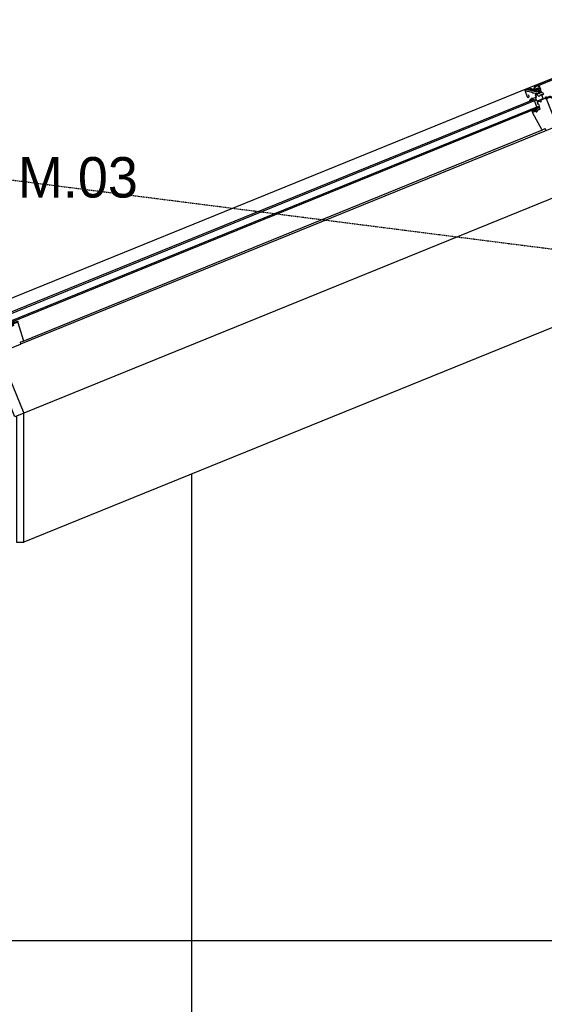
# Model space of a CAD drawing. Header units: millimetres. Extents: x -297000 to 504135, y -166520 to 252050.
# Tile 347 of 416: x 81789 to 83088, y -9397 to -6960. Entities that reach past the tile are written whole.
import ezdxf

# ---------------------------------------------------------------- set-up
doc = ezdxf.new("R2010")
doc.units = ezdxf.units.MM
doc.header["$MEASUREMENT"] = 0
doc.linetypes.add('HIDDEN2', pattern=[4.762499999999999, 3.175, -1.5875])
for name, color, linetype in [('010_T0100_T', 4, 'Continuous'), ('210_WALEX_G', 2, 'Continuous'), ('220_WALIN_E', 1, 'Continuous'), ('310_WINDO_E', 1, 'Continuous'), ('310_WINDO_G', 1, 'Continuous')]:
    doc.layers.add(name, color=color, linetype=linetype)
doc.styles.add('VMX 2 MEDIUM 100', font='unvr55w.TTF', dxfattribs={"height": 200})

# ---------------------------------------------------------------- blocks, each defined once
blk = doc.blocks.new('VELUX')
at = {"layer": '310_WINDO_E', "color": 8, "linetype": 'HIDDEN2'}
blk.add_lwpolyline([(-184.5886118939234, -309.8431769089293), (-1556.357164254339, 462.4099769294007)], dxfattribs=at)
at = {"layer": '310_WINDO_E', "color": 8}
for points in [[(-161.6204545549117, 118.7208211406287), (-1665.873654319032, 118.7208211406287), (-1665.873654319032, 77.01371055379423)], [(-152.5837629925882, 5.019762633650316), (-1558.883764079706, 5.001187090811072)], [(-1550.133784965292, 10.0001629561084), (-161.3325716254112, 10.02078669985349)], [(-121.190602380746, -38.45033588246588), (-121.9175979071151, -12.64448707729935)], [(-99.1848527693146, -38.45439188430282), (-98.40717948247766, -10.94626253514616)], [(-50.58843390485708, -155.8921760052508), (-1615.588433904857, -155.8921760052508)]]:
    blk.add_lwpolyline(points, dxfattribs=at)
at = {"layer": '310_WINDO_E', "color": 8, "linetype": 'HIDDEN2'}
for centre, start, end in [((-887.9730166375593, 76.28388679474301), 149.9849371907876, 179.7231979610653), ((-852.9730166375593, 76.28388679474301), 329.9848841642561, 354.6872389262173)]:
    blk.add_arc(centre, 771.9007230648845, start, end, dxfattribs=at)
at = {"layer": '310_WINDO_G', "color": 2}
blk.add_line((-50.58855096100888, -35.89217599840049), (-50.5892532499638, -41.89217595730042), dxfattribs=at)
at = {"layer": '310_WINDO_G', "color": 3}
for points in [[(-23.12093343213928, 90.99732448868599), (-18.96818735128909, 95.14909854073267, -0.6681786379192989), (-17.77327054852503, 94.65398392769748), (-17.77473482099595, 82.14398401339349, -0.414213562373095), (-18.274793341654, 81.64404254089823), (-40.67479318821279, 81.64666441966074, -0.414213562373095), (-41.17473466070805, 82.14672294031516), (-41.1706192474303, 117.3067226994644, 0.4142135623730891), (-42.57045537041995, 118.7068865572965), (-51.71342464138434, 118.7079567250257, 0.3541185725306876), (-52.83840099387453, 117.797186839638), (-54.13506354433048, 111.700378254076, -0.414213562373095), (-54.96536815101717, 111.1613102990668), (-90.47045504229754, 118.7124931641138), (-161.6204545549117, 118.7208211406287, 0.4142135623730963), (-165.2708817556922, 115.071248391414), (-165.2726257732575, 100.1712484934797, 0.9999999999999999), (-160.5726258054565, 100.170698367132), (-160.5721985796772, 103.8206983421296)], [(-23.17448144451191, 84.30902156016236), (-23.17295981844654, 97.3090214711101, -0.9999999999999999), (-17.77295985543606, 97.3083894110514), (-17.78028707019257, 44.70838983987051, 0.414213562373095), (11.91623639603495, 15.0049137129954), (146.9162363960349, 15.0049137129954, 0.6681786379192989), (147.6235429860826, 16.71193771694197), (138.3981417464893, 22.13245171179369)], [(-1572.027334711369, 89.0317244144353), (-1578.642029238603, 89.80203719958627, 0.2338904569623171), (-1580.369612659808, 89.39856226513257, -0.5246925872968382), (-1582.90203691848, 90.11979978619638, 0.2464163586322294), (-1584.248284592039, 91.40103838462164), (-1590.624879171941, 93.2171003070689, 0.444655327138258), (-1593.142272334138, 91.64111606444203), (-1593.232182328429, 91.13155992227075, -0.3639702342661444), (-1594.217086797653, 90.30532337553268), (-1607.372097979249, 90.30686314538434, 0.3888787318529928), (-1611.357304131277, 86.65595255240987), (-1611.859791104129, 80.92023261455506, -0.3888787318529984), (-1612.856092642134, 80.0075049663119), (-1662.873303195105, 80.01335938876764, 0.4142135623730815), (-1665.873654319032, 77.01371055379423, 0.4142135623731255), (-1662.87400548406, 74.0133594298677), (-1660.874005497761, 74.0131253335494, -0.41421356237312), (-1659.87412255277, 73.01300829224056), (-1659.878710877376, 33.81269437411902, 1.106206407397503), (-1656.909033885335, 34.1126013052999), (-1657.827276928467, 37.31245428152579), (-1657.827042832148, 39.31245426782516)], [(-133.7732368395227, 91.91795567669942), (-131.6732368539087, 91.91770987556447, -0.4142135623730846), (-130.8733304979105, 91.11761624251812), (-130.8743605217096, 82.31761630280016, -0.414213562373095), (-132.0745009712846, 81.11775676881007), (-146.0745008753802, 81.11939544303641, -0.4142135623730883), (-147.2743604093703, 82.31953589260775), (-147.2735705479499, 89.06771052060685, 0.4477953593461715), (-149.8332897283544, 91.35326875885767), (-154.5041649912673, 90.82243176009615, -0.2635324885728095), (-155.2297859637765, 91.13109024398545, 0.5296731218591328), (-160.0201700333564, 90.85931185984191, -0.2489284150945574), (-160.6623930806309, 90.47177289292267), (-163.1880369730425, 90.33272055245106, 1.105060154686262), (-163.0147904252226, 88.28145128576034), (-160.1244181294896, 88.28111297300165)], [(-1651.188249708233, 55.27961874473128), (-1648.050242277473, 57.23995273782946, -0.5890450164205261), (-1646.520422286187, 56.39172557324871), (-1646.52113627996, 50.29172561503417, -0.4142135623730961), (-1676.824682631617, 19.99527238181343), (-1791.461411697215, 20.00869040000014, 0.0655434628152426), (-1791.720234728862, 19.9746465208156), (-1801.82500266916, 17.26834973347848)], [(-1651.429648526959, 37.5571118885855), (-1651.430121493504, 33.51632608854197, -0.9999999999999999), (-1653.380121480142, 33.51655433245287), (-1653.377617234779, 54.91155418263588, -0.4142135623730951), (-1649.727190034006, 58.56112693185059), (-1630.021215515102, 58.55882038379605, -0.41421356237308), (-1628.371408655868, 56.90862726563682), (-1628.37179997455, 53.56539928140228, -0.9999999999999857), (-1630.371799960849, 53.56563337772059), (-1630.371448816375, 56.56563335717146)]]:
    blk.add_lwpolyline(points, format="xyb", dxfattribs=at)
at = {"layer": '310_WINDO_G', "color": 1}
for points in [[(-139.7978607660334, 104.7955321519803), (-138.5080906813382, 106.0850003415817, 0.1989123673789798), (-138.3909002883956, 106.3678293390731, 0.4142135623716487), (-138.7908534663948, 106.7678761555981), (-139.7408534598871, 106.7679873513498, -0.4142135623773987), (-140.2407949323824, 107.2680458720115, -0.3639702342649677), (-139.8275613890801, 107.7604013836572), (-133.103774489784, 108.9451749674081, 0.3639702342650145), (-132.6905409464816, 109.4375304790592, 0.414213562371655), (-133.1904824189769, 109.9375889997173), (-140.1437862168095, 109.9384028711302, -0.5773502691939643), (-140.7498810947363, 110.9884738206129), (-138.1341668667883, 115.5177993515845, -0.267949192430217), (-137.7011249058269, 115.767748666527), (-130.289800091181, 115.7668811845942, -0.4142135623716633), (-129.789858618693, 115.2668226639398), (-129.7904906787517, 109.8668227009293, -0.4142135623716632), (-130.2905491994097, 109.3668812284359), (-130.6905491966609, 109.3669280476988, 0.4142135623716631), (-131.1906077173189, 108.8669865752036), (-131.1906462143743, 108.5380873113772, 0.3639702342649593), (-130.7775279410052, 108.0456350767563), (-129.153913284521, 107.7591520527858, -0.3639702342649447), (-128.7407950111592, 107.2666998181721, -0.4142135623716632), (-129.24085353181, 106.7667583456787), (-130.1908535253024, 106.7668695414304, 0.4142135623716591), (-130.5909003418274, 106.3669163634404, 0.1989123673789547), (-130.4737761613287, 106.0840599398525), (-128.0533488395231, 103.6630659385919, 0.1989123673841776), (-127.8205174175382, 103.5665920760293, 0.4142135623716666), (-127.4911895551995, 103.8958428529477), (-127.4896479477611, 117.0665534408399, 0.4142135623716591), (-128.4895308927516, 118.0666704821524), (-138.7400861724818, 118.0678702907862, 0.2679491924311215), (-139.6061700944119, 117.5679716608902), (-143.2840456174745, 111.1994259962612, -0.4663076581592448), (-144.0384676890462, 111.0664920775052), (-152.0248137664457, 117.7694252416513), (-161.6426720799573, 117.770550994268), (-160.4488154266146, 117.7704112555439), (-148.8212338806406, 110.588880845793, -0.1085948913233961), (-146.9712921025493, 108.7964028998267, 0.2315054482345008), (-141.2466054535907, 105.2717078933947, -0.1236823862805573), (-139.8532008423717, 104.8297117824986), (-134.4711718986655, 101.5056151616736), (-135.105502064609, 99.14563687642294, -0.2813554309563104), (-135.7817108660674, 98.62688935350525), (-138.8220059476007, 98.61614878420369), (-140.9055273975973, 99.90299184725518, 0.1113443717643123), (-142.153440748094, 100.3325340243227, -0.2130794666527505), (-150.9485267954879, 105.7548930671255, 0.1016607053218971), (-152.7057283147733, 107.4113896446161), (-164.5794259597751, 114.8236917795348, -0.4243871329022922), (-161.6426720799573, 117.770550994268)], [(-157.2100111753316, 115.7700321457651), (-153.4016905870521, 115.7695863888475, -0.1763269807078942), (-153.0803104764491, 115.6525709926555), (-144.9291209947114, 108.8112849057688, 0.3027756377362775), (-143.8264557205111, 108.6892253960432, -0.5622077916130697), (-141.4907949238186, 107.2681921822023), (-141.4910253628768, 105.2994379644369)], [(-135.2099738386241, 91.95839611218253, 0.01401238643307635), (-131.6732368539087, 91.91770987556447, -0.01401238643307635), (-135.2099738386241, 91.95839611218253, -0.7514281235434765), (-139.0579065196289, 91.17254945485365), (-139.6729935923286, 92.96826802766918, -0.1246883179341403), (-139.3429830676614, 94.2703952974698, 0.5118895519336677), (-139.5546578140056, 94.7086865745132), (-143.9784421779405, 95.48925302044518, 0.413478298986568), (-144.3258756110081, 95.24668750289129), (-145.1051307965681, 90.89423054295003, -1.050481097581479), (-145.6990392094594, 90.9742372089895), (-144.8429189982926, 97.23671808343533, -0.3749904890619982), (-143.2574762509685, 98.62000375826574), (-141.2455371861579, 98.61976826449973, -0.1316524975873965), (-140.7955513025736, 98.49913845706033), (-139.342288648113, 97.6598700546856, 0.1320706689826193), (-139.1918001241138, 97.61966046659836), (-135.0587461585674, 97.62597185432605, -0.2126525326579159), (-134.1525368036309, 97.26200115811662, 0.2029353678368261), (-133.7217827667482, 97.07960199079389), (-133.6922265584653, 97.07959853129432, 0.3048829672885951), (-133.1365723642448, 97.45304509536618), (-132.6580567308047, 98.62652373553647), (-132.6552872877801, 99.73594719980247, 0.6135550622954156), (-132.9578843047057, 99.92462593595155), (-133.7202858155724, 99.41608684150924, -0.9584509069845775), (-133.9411451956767, 99.74915340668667), (-133.1549585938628, 100.5186361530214, -0.2044135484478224), (-132.0720557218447, 100.9805120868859, -0.2044135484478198), (-130.9892610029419, 100.5183826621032), (-130.2032545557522, 99.74871589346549, -0.9584509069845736), (-130.4241918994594, 99.41570103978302), (-131.1864743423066, 99.92441859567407, 0.6135550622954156), (-131.4891155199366, 99.7358107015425), (-131.4866057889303, 98.62638661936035), (-131.0083648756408, 97.45279599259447, 0.3048829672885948), (-130.4527981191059, 97.07921936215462), (-130.423241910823, 97.07921590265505, 0.2029353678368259), (-129.9924451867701, 97.26151422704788, -0.5188654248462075), (-128.0541579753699, 96.95566547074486), (-127.7172286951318, 96.27052934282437, 0.1055898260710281), (-127.4586798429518, 95.94246278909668, -0.5722618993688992), (-127.0381744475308, 90.29196573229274, -0.2990716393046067), (-128.1338837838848, 90.21998866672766, 0.1581817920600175), (-131.6732368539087, 91.91770987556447)], [(-128.8068245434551, 98.25548291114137, -0.4931450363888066), (-129.2898599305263, 97.62612948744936), (-130.180828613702, 97.62623377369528, -0.3394542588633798), (-130.6637481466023, 97.99688077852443), (-130.8650946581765, 98.748668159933, -0.4931454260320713), (-130.5752727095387, 99.12627995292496), (-130.4662403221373, 99.12626719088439, 0.4931454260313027), (-130.1764183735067, 99.50387898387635), (-130.6723802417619, 101.355700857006, 0.3394542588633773), (-131.1552997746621, 101.726347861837), (-132.9946369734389, 101.7265631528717, 0.3394542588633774), (-133.4776432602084, 101.3560292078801), (-133.9740386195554, 99.50432348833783, 0.4931454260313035), (-133.6843050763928, 99.12664385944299), (-133.5752726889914, 99.12663109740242, -0.4931454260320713), (-133.2855391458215, 98.74895146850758), (-133.4870616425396, 97.99721124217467, -0.3394542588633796), (-133.9700679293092, 97.62667729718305), (-138.9702456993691, 97.62726255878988, -0.1316524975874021), (-139.3202347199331, 97.72108574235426), (-140.4290055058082, 98.36140790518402, -1.000000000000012), (-139.9289041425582, 99.2273747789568), (-139.0521684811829, 98.72105437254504, 0.1316524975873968), (-138.7021794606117, 98.62723118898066), (-135.7817108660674, 98.62688935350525, 0.339454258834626), (-135.105502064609, 99.14563687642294), (-133.9898282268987, 103.3074397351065, 0.1539147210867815), (-134.0081422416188, 103.7280293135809), (-134.965012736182, 106.3579671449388, 0.339454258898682), (-135.64110008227, 106.8768729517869), (-139.7685137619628, 106.8773560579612, -0.8838569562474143), (-139.8537674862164, 107.5668038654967), (-138.6183967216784, 107.8772214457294), (-134.9862160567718, 107.8767963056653, 1), (-134.1862160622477, 107.8767026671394), (-130.3038541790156, 107.8762482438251), (-129.0685561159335, 107.5655414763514, -0.8838569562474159), (-129.1539712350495, 106.8761136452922), (-133.0839679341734, 106.8765736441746, 0.4931454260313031), (-133.7602191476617, 105.9954794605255), (-132.5084878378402, 103.2453329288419, 0.3394542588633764), (-131.832400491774, 102.7264271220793), (-131.1551827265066, 102.7263478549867, -0.3394542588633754), (-129.7064241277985, 101.6144068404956), (-128.806824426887, 98.2554824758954)], [(-1552.752525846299, 64.00046984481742), (-1558.992672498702, 60.08607464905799, -0.1410144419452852), (-1559.25842829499, 60.00963687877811), (-1559.575759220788, 60.00967402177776, -0.5479027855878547), (-1559.717391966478, 60.53612698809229), (-1557.281161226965, 62.91749315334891, 0.7740874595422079), (-1557.921242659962, 64.00107483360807, 0.1273401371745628), (-1558.201758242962, 63.8353717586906), (-1561.869314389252, 60.15695369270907, -0.1993271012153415), (-1562.223448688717, 60.00998392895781), (-1562.603602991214, 60.01002842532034, -0.6701119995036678), (-1562.814538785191, 60.5233152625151), (-1560.373487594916, 62.93786080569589, 0.80753206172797), (-1561.069084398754, 64.00144328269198, 0.106481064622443), (-1561.298184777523, 63.8516086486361), (-1564.947165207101, 60.15890288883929, -0.2004910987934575), (-1565.302876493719, 60.0103443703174), (-1565.68929518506, 60.01038959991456, -0.6665598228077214), (-1565.902315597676, 60.52159410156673), (-1563.47386796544, 62.97132496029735, 0.9999998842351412), (-1564.40533254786, 63.87817320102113), (-1568.023377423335, 60.16191694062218, -0.2024250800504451), (-1568.381691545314, 60.01070473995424), (-1582.176750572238, 60.01231942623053, -0.3647853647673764), (-1582.669353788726, 60.42697067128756), (-1583.247407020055, 63.76368861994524, 0.3647853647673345), (-1583.542968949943, 64.01247936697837), (-1584.538389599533, 64.0125958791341, 0.3647135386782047), (-1584.833996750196, 63.76394927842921), (-1585.413737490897, 60.42716611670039, -0.3647135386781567), (-1585.906415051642, 60.01275597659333), (-1616.672576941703, 60.01635709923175), (-1626.161010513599, 61.50499771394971), (-1638.291749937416, 61.50655469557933), (-1650.270668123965, 60.08255481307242, 0.08308792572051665), (-1650.524140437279, 60.0085370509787), (-1653.168512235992, 58.73145243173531, 1.000000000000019), (-1652.601635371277, 57.56155900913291), (-1650.166386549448, 58.74156924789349, -0.08341632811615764), (-1649.911974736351, 58.81604149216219), (-1638.214835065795, 60.20654481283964), (-1626.262452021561, 60.20501072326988), (-1616.706172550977, 58.70572576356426, -0.3293791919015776), (-1616.288732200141, 58.28273975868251), (-1615.703961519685, 54.20470732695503, 0.869286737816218), (-1614.574100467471, 54.20786876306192), (-1614.01280300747, 58.57998587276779, -0.3747155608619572), (-1613.517417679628, 59.01178500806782), (-1587.839792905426, 59.00037393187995, -0.4142135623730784), (-1587.339851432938, 58.50031541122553), (-1587.340588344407, 52.20451823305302, 0.441346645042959), (-1585.840763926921, 50.70434267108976), (-1582.349532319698, 50.70393402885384, 0.437042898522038), (-1580.849356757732, 52.20375844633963), (-1580.848609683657, 58.58637971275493, -0.3639702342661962), (-1580.356157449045, 58.99949798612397), (-1561.834925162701, 59.00573566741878, -0.414213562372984), (-1561.534960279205, 58.70570055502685), (-1561.535193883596, 56.7099033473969, 0.8542027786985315), (-1557.535193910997, 56.7094351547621), (-1557.534996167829, 58.39885228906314, -0.4931454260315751), (-1557.157316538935, 58.68858583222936), (-1543.820368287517, 58.68912754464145, 0.9565027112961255), (-1543.762498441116, 59.98655311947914), (-1553.614346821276, 60.86599846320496, -0.7185673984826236), (-1553.835587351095, 61.78758036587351), (-1552.090739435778, 62.88210981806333, 0.9725396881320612), (-1552.752525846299, 64.00046984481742, 0.01392129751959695), (-1552.783669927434, 63.98204042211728)], [(-1610.281165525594, 26.81218439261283, -1.073253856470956), (-1610.351450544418, 27.80721144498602), (-1598.826332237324, 29.40586246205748), (-1592.0809078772, 29.40507292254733), (-1592.081376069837, 25.40507294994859), (-1597.649468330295, 25.40572468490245), (-1597.016825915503, 27.05756668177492, 0.5578057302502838), (-1597.533027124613, 27.73396181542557), (-1598.283009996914, 27.65968957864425), (-1610.351567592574, 26.80721145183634)]]:
    blk.add_lwpolyline(points, format="xyb", dxfattribs=at)
for points in [[(-41.17159069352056, 109.0071809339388), (-41.17135659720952, 111.0071809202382), (-49.74872889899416, 111.0081848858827, -0.1543871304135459), (-54.55151311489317, 110.5418228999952), (-89.91467569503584, 118.0628214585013), (-124.8986536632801, 118.0671961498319), (-124.8988877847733, 116.0669811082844), (-90.12542323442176, 116.062910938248), (-54.9675654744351, 108.5855763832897, 0.1433809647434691), (-49.36376686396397, 109.0081398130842), (-44.72137314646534, 109.0075964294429)], [(-155.3169307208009, 91.15117329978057), (-154.9412164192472, 88.28050628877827), (-160.1244181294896, 88.28111297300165), (-159.4303900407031, 91.51690071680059, -0.4494148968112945)], [(-125.4870802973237, 79.79185868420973), (-123.2879092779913, 79.79160127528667, -0.244237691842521), (-122.4698057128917, 79.36650564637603, 0.2442376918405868), (-120.0154950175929, 78.0912187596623), (-114.229773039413, 78.09054155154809, -0.2397059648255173), (-111.8053552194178, 76.85703399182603, 0.2453867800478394), (-91.80757513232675, 67.01481674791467), (-88.83784245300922, 67.01396755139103), (-88.83727055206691, 69.01396746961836), (-91.8317187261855, 69.01482373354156, -0.2456447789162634), (-110.1905743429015, 78.03707123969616, 0.2395505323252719), (-114.2295389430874, 80.09054153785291), (-120.0152609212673, 80.0912187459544, -0.2442376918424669), (-120.8333644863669, 80.51631437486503, 0.2442376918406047), (-123.2876751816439, 81.79160126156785), (-125.4868462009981, 81.79185867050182)], [(-148.2016980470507, 62.17306681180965, 0.5596507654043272), (-155.9022088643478, 61.85929807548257, -0.3262996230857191), (-156.0927425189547, 61.7201737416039), (-159.0125804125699, 61.72051550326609, -0.2962134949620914), (-159.1952756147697, 61.83918955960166), (-160.1217075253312, 63.92064533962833), (-160.8756970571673, 62.22769043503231, -0.6494075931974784), (-161.4238243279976, 62.22775459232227), (-162.0017589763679, 63.52622606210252), (-162.7265064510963, 61.89892921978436, -0.2962134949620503), (-163.0005909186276, 61.7209822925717), (-163.6885700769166, 61.72175217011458, -0.3888787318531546), (-163.9623883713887, 62.02064263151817), (-163.9623721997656, 62.15880475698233), (-163.4590930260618, 63.63895289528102, 0.2499409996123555), (-167.6622611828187, 63.64583568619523), (-167.0655913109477, 61.88967598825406), (-167.0656074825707, 61.7515138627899, -0.3888787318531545), (-167.3394957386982, 61.45268750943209), (-168.3664140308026, 61.36296491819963, 0.4142135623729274), (-168.5482471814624, 61.14631611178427), (-168.5134315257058, 60.74783415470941, 0.4142135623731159), (-167.8634851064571, 60.20233470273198), (-162.5657923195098, 60.17209766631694), (-159.6273076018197, 60.17175372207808), (-159.6273545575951, 59.77058744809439, 1.000000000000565), (-155.1273545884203, 59.77006073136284), (-155.1273076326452, 60.17122700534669), (-148.4788784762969, 60.17044881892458, 0.2503887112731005), (-148.2294836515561, 60.30365632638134), (-147.1926575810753, 61.52047792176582, 0.5995026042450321), (-147.4419821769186, 61.98727041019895), (-147.9243441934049, 61.98732686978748, -0.3038513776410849)], [(-94.1235136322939, 46.58070469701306), (-93.07888727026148, 46.67197445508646), (-93.07865201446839, 48.68188049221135, -0.3831066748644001), (-93.26581581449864, 48.87266135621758), (-93.58744452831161, 56.15939031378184, -0.4027267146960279), (-92.67180782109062, 57.20000328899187), (-81.77972134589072, 58.1114755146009), (-79.34913870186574, 58.11119101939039), (-76.18479742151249, 58.17388039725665), (-76.18468775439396, 59.11082063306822, 0.41421356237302), (-77.18457069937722, 60.11093767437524), (-81.86314057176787, 60.11148529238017), (-83.5153968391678, 59.9732210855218, -0.2207343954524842), (-83.91068690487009, 60.11796754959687), (-89.9519085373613, 66.16060357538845, -0.6681786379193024), (-89.59825524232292, 67.0141155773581), (-92.94389342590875, 67.01450717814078, -0.03863897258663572), (-96.50013927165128, 67.20358331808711, 0.005182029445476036), (-95.99999077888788, 67.11561759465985, -0.3670636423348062), (-95.5814928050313, 66.62224637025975), (-95.58273382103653, 56.01963634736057, 0.01105729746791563), (-95.58224747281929, 55.99752980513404), (-95.20669824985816, 47.48919307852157, 0.4140144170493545)], [(-93.58159428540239, 65.7551327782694, -0.6681786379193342), (-92.72799951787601, 66.10858625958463), (-87.11813341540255, 60.49740675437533, -0.6383580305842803), (-87.4300328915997, 59.64563627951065), (-92.83858900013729, 59.19303716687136, 0.01452509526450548), (-93.0117510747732, 59.17346757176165, -0.4563527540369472), (-93.58230671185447, 59.66852296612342)], [(-69.26720767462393, 26.61001073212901, -0.8497457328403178), (-69.42637224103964, 27.58398119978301), (-59.51227116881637, 30.91447098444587, 0.09464960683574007), (-58.95942344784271, 30.80880425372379), (-53.08074383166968, 30.80811616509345), (-53.0812120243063, 26.80811619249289), (-58.64965066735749, 26.80876796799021), (-58.01700825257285, 28.46060996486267, 0.5578057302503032), (-58.53320946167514, 29.13700509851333)], [(-1601.421562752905, 20.47954327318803), (-1599.989599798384, 18.9247059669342), (-1597.414042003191, 16.38207964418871), (-1596.9826779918, 16.14276173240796, 0.3249897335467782), (-1596.282450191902, 16.22856565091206), (-1596.28225390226, 17.90556460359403, -0.6681786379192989), (-1595.77009704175, 18.11763669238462), (-1595.070178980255, 17.41755476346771, -0.1989123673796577), (-1594.982335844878, 17.20541244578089, 0.1871993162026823), (-1593.982394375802, 16.7052954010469), (-1587.882394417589, 16.70458140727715), (-1587.8827689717, 13.50458142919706), (-1593.982768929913, 13.50529542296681, 0.2959281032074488), (-1594.982850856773, 12.80541247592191, -0.1989123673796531), (-1595.070743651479, 12.59329072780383), (-1595.600094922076, 12.06406336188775, -0.6681786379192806), (-1596.282904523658, 12.34698599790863), (-1596.282713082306, 13.9825635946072, 0.3249897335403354), (-1596.697380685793, 14.55329300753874), (-1597.166560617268, 14.70566808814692), (-1600.431223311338, 18.51864839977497), (-1601.872303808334, 20.09293969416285, -1.154966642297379)], [(-131.2139473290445, 5.026144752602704), (-131.2142049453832, 2.825201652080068), (-86.71420525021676, 2.819993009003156), (-86.7139720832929, 4.81205269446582), (-91.15709482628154, 4.812572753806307), (-91.50718315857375, 5.03545778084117, 0.6985882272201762), (-95.14356463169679, 3.248866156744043), (-110.1435646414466, 3.250621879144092, 0.2549802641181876), (-114.0405265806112, 5.979507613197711), (-124.2202573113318, 5.969463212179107, -0.3071037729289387), (-125.6139474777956, 5.024546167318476), (-125.6139474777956, 5.024546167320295), (-131.2139474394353, 5.025201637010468)], [(-61.40304454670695, 10.37275299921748), (-61.5731688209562, 12.52166920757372, 0.3786120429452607), (-64.43167694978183, 15.28199623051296), (-65.39833613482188, 15.3095578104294), (-65.86751606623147, 15.46193289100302, -0.3249897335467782), (-66.28218366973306, 16.03266230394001), (-66.28198738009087, 17.7096612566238, 0.6681786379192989), (-66.79409458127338, 17.9218532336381), (-67.4941765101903, 17.22193517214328, 0.1989123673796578), (-67.58206930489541, 17.00981342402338), (-67.58212782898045, 16.50981342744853), (-74.68212778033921, 16.51064446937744), (-74.68250233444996, 13.31064449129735), (-67.58250238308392, 13.30981344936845), (-67.58260772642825, 12.40981345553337), (-66.96551381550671, 11.86831986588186, 0.6681786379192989), (-66.28263800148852, 12.15108265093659), (-66.28244656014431, 13.78666024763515, -0.3249897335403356), (-65.86764536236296, 14.35729257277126), (-65.39842977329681, 14.50955781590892), (-65.13884586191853, 14.52028951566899, -0.404325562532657), (-62.01287307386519, 11.76010507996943), (-61.90304454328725, 10.37281152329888, 0.9999999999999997)]]:
    blk.add_lwpolyline(points, format="xyb", close=True, dxfattribs=at)
for points in [[(-41.17159074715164, 109.006722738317), (-41.17486809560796, 81.00672294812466), (-48.8248683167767, 81.0076183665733), (-48.82159096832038, 109.0076181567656)], [(-1590.374015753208, 88.27999504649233), (-150.572017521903, 88.27999488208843), (-150.5724857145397, 84.27999490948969), (-1590.374015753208, 84.27999501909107), (-1590.374015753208, 88.27999504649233)], [(-1590.376356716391, 68.28777872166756), (-150.5743584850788, 68.27999501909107), (-150.5748266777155, 64.27999504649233), (-1590.376356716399, 64.27999504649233), (-1590.375888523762, 68.27999501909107)]]:
    blk.add_lwpolyline(points, close=True, dxfattribs=at)
for points in [[(-1588.374483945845, 84.28777861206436), (-1588.376356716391, 68.28777872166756)], [(-152.5725743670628, 68.2799950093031), (-152.5724857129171, 84.28028695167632)]]:
    blk.add_lwpolyline(points, dxfattribs=at)
at = {"layer": '310_WINDO_G', "color": 2}
for points in [[(-125.583763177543, 5.016602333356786), (-152.5837629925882, 5.019762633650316, -0.414213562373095), (-154.083587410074, 6.519938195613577), (-154.0832947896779, 9.01993817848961, 0.414213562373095), (-155.0831777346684, 10.02005521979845), (-161.3325716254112, 10.02078669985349, -0.3838640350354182), (-162.8241972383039, 11.36416860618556), (-167.7006143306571, 57.81247546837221, -0.4452286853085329), (-165.7113119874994, 60.02129956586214), (-160.1159380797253, 60.02064463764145, 1.095445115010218), (-154.638712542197, 60.02000353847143), (-147.0773253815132, 60.01911849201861), (-147.0763889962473, 68.01911843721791), (-146.0763890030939, 68.01900138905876), (-146.0759208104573, 72.01900136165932), (-147.0759208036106, 72.01911840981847), (-147.0753355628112, 77.0191183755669), (-146.0751014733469, 79.01900131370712), (-140.0751015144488, 79.01829902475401), (-140.0753941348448, 76.5182990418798), (-137.0753941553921, 76.51794789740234), (-137.0749844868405, 80.01794787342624), (-125.5749845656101, 80.01660181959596, -0.4142135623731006), (-124.0751601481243, 78.5164262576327), (-124.0835876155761, 6.516426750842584, -0.414213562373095)], [(-1600.384669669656, -2.73328455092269, -0.3888787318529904), (-1601.754110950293, -4.227416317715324), (-1606.172045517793, -4.613414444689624, 0.3888787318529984), (-1607.085006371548, -5.609502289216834), (-1607.089662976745, -45.39317084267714, -0.4142135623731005), (-1608.589838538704, -46.89299526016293), (-1615.589838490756, -46.89299526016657), (-1615.588433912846, -34.8921760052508), (-1628.088433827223, -34.89071300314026), (-1628.089253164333, -41.89071285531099), (-1638.490107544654, -49.18949550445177), (-1642.390107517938, -49.1890390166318), (-1644.389873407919, -47.18880493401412), (-1644.386303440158, -16.68880514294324), (-1643.886244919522, -16.18886367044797), (-1639.386244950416, -16.18939038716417), (-1639.385964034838, -13.78939040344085), (-1643.88596400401, -13.78886368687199), (-1644.38590547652, -13.28880516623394), (-1644.377700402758, 56.8111943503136), (-1643.377583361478, 57.81107729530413), (-1632.468492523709, 57.80980040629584), (-1631.378285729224, 51.80967275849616), (-1628.378285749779, 51.8093216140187), (-1628.377500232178, 58.52038480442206), (-1627.885047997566, 58.9335030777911), (-1623.158520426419, 58.09951829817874, -0.2914734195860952), (-1621.97023142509, 57.01039614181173), (-1614.079724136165, 27.54882878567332, 0.3394542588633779), (-1613.113885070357, 26.8075347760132), (-1605.412821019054, 26.80663338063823, -0.3149557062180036), (-1604.004038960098, 25.82125790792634), (-1600.473561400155, 16.15538864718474, -0.08780315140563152), (-1600.382519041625, 15.64058855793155)], [(-1594.936790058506, 12.80540708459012, 0.0763208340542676), (-1594.982885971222, 12.50541247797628), (-1594.983165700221, 10.11555008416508, 0.08748866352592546), (-1594.892764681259, 9.602509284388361), (-1593.579204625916, 5.992217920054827, 0.3152987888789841), (-1592.169781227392, 5.005083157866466), (-1558.883764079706, 5.001187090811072, 0.414213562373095), (-1557.38358851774, 6.50101150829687), (-1557.383295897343, 9.001011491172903, -0.414213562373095), (-1556.383178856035, 10.00089443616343), (-1550.133784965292, 10.0001629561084, 0.3838640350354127), (-1548.641844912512, 11.34319564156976), (-1543.891342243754, 56.49037568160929, 0.4452286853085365), (-1545.880127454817, 58.69966540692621), (-1556.677478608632, 58.70092921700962, 0.4131178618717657), (-1557.180185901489, 58.20098805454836), (-1557.18053704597, 55.20098807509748, -0.414213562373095), (-1557.68059556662, 54.70104660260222), (-1561.380595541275, 54.70147968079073, -0.414213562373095), (-1561.880537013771, 55.20153820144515), (-1561.880185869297, 58.20153818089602, 0.414213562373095), (-1562.380127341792, 58.70159670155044), (-1579.880127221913, 58.70364504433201, 0.4142135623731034), (-1580.880244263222, 57.70376209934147), (-1580.880888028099, 52.2037621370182, -0.414213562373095), (-1582.381063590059, 50.70393771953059), (-1585.881063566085, 50.70434738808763, -0.414213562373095), (-1587.380887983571, 52.20452295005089), (-1587.380244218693, 57.70452291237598, 0.414213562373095), (-1588.380127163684, 58.70463995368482), (-1612.377478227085, 58.70744879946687, 0.414213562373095), (-1612.877536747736, 58.20750732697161), (-1612.878964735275, 46.00750741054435, 0.414213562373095), (-1612.37902326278, 45.50744888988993), (-1605.679023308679, 45.50666466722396, -0.414213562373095), (-1604.679140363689, 44.50654762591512), (-1604.680689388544, 31.27246639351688, 0.3394542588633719), (-1603.939621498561, 30.30645381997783), (-1600.58090781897, 29.40606783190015), (-1592.0809078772, 29.40507292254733), (-1592.081376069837, 25.40507294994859), (-1599.211900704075, 25.40590756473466, 0.5205670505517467), (-1600.151750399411, 24.0639974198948), (-1599.06019084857, 21.06386963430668, 0.315298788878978), (-1598.120575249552, 20.40577979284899), (-1595.981961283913, 20.40552947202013, -0.414213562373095), (-1594.982078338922, 19.40541243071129), (-1594.982277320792, 17.70541244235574, 0.1316524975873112), (-1594.848361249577, 17.20539676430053, 0.2679491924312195), (-1593.982394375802, 16.7052954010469), (-1587.882394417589, 16.70458140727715), (-1587.8827689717, 13.50458142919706), (-1593.982768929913, 13.50529542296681, 0.3275382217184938)], [(-74.68279202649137, 13.31064452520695), (-67.5827920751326, 13.30981348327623), (-67.58289741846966, 12.40981348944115), (-64.52259551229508, 9.348795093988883, -0.1989123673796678), (-64.08337983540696, 8.288083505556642), (-64.08361143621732, 6.309403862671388, -0.414213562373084), (-65.58378699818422, 4.809579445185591), (-90.58378682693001, 4.812505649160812, -0.414213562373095), (-92.0836112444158, 6.312681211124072), (-92.08068504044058, 31.31268103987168, -0.414213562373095), (-90.58050947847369, 32.81250545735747), (-76.58050957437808, 32.81086678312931, -0.414213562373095), (-75.08068515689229, 31.31069122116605), (-75.08105971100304, 28.11069124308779, 0.414213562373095), (-73.58123529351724, 26.61051568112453), (-65.58123534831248, 26.60957929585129, -0.414213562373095), (-64.08141093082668, 25.10940373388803), (-64.08182980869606, 21.53072410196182, -0.1989123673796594), (-64.52129378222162, 20.47011536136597), (-67.58231217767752, 17.4098134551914), (-67.58241752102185, 16.50981346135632), (-74.6824174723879, 16.51064450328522)], [(-109.1858304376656, -12.64597730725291, 0.1667956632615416), (-87.69556602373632, -5.274669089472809, 0.1940821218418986), (-87.13171693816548, -4.304383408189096), (-86.18918452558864, 2.240782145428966, 0.4567162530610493), (-86.68402094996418, 2.812049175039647), (-132.184020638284, 2.817374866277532), (-135.1840791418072, 2.317726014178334), (-135.1847229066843, -3.182273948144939), (-140.8578343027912, -3.181609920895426), (-141.1847777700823, -3.650647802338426), (-138.229305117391, -11.66191212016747, 0.3140689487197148), (-136.8221914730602, -12.64274252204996)], [(-121.4894350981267, -43.44164495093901), (-121.489124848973, -40.79103383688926, -0.2453926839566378), (-120.9318571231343, -39.72425170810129, -0.09864253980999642), (-114.1986283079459, -36.78592808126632, -0.4786669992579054), (-113.2887417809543, -37.51877523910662), (-113.2888102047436, -38.1033533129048, 0.414213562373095), (-112.7888687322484, -38.60341183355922), (-112.2888687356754, -38.6034703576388, 0.4142135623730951), (-111.7888102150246, -38.10352888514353), (-111.788634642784, -36.603528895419, -0.414213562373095), (-111.0385468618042, -35.85361668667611), (-109.3385468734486, -35.8538156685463, -0.4142135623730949), (-108.5886346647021, -36.60390344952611), (-108.5888102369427, -38.10390343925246, 0.414213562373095), (-108.0888687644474, -38.60396195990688), (-107.5888687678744, -38.60402048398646, 0.4142135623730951), (-107.0888102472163, -38.10407901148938), (-107.088741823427, -37.51950093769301, -0.4786669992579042), (-106.1786837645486, -36.78686680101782, -0.09864253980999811), (-99.44614298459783, -39.72676657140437, -0.2453926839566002), (-98.88912500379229, -40.79367912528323), (-98.88943525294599, -43.44429023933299, -0.3592692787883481), (-100.3476420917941, -45.21133093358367, -0.09587320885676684), (-120.0316419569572, -45.20902695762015, -0.3592692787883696)]]:
    blk.add_lwpolyline(points, format="xyb", close=True, dxfattribs=at)
for points in [[(-20.57498528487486, 80.00431176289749), (-21.57486822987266, 81.00442880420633), (-52.17486802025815, 81.00801047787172), (-53.17498506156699, 80.00812753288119), (-53.17754841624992, 58.10812768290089), (-81.72754822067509, 58.11146940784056), (-91.76569643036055, 56.84455006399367, 0.3778685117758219), (-93.07787075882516, 55.35653158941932), (-93.07974206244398, 39.36906436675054, 0.3778685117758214), (-91.76791610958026, 37.88073875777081), (-81.73006475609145, 36.61146955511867), (-61.58006489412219, 36.60911103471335), (-61.58043695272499, 33.43043140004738, 0.1989123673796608), (-61.14122127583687, 32.36971981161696), (-60.02003218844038, 31.24826822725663, 0.1989123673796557), (-58.95942344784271, 30.80880425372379), (-53.08074383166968, 30.80811616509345), (-53.0812120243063, 26.80811619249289), (-60.02945345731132, 26.80892947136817, 0.4241829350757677), (-61.52877227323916, 25.25823890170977), (-59.08918155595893, -46.89217592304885), (-50.58983849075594, -46.89217592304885), (-50.58843391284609, -34.8921760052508), (-38.08843399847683, -34.89363910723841), (-38.08925333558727, -41.89363905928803), (-27.69010785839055, -49.19485631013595), (-22.59010789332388, -49.19545325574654), (-20.58987381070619, -47.19568736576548), (-20.58636236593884, -17.19568757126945), (-21.58624531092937, -16.19557052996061), (-25.58624528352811, -16.19510233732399), (-25.58596436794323, -13.79510235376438), (-21.58596439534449, -13.795570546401), (-20.58584735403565, -12.79568760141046), (-20.57498528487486, 80.00431176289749)], [(-113.2876930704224, -35.31359701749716, -0.3568872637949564), (-113.371709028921, -35.4083368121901, 0.1125732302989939), (-121.61745613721, -38.73938928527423, 0.2453926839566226), (-122.6891248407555, -40.79089337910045), (-122.6894350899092, -43.44150449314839, 0.3592692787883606), (-120.2597798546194, -46.38714117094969, 0.04782695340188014), (-110.1898929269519, -47.3537630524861, 0.04782695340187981), (-100.1197799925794, -46.38949852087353, 0.3592692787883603), (-97.68943526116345, -43.44443069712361), (-97.68912501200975, -40.79381958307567, 0.2453926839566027), (-98.76031343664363, -38.74206467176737, 0.1125732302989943), (-107.0052805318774, -35.40908199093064, -0.3568872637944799), (-107.0892743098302, -35.31432253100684, 0.4026134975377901), (-108.0883713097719, -34.35396198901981), (-112.2883712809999, -34.35347038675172, 0.4026134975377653), (-113.2876930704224, -35.31359701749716, -0.4026134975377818), (-112.2883712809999, -34.35347038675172), (-108.0883713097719, -34.35396198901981, -0.4026134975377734), (-107.0892743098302, -35.31432253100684)]]:
    blk.add_lwpolyline(points, format="xyb", dxfattribs=at)
at = {"layer": '310_WINDO_G', "color": 3}
for points in [[(-1694.385099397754, 2.004897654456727), (-1646.885099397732, 2.004897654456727, -0.414213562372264), (-1644.385099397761, -0.4951023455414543), (-1644.385099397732, -13.49510234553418, 0.414213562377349), (-1643.885099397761, -13.99510234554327), (-1639.585099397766, -13.99510234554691), (-1639.585099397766, -15.99510234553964), (-1643.885099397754, -15.995102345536, -0.4142135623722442), (-1646.385099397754, -13.49510234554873), (-1646.385099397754, -0.4951023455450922, 0.4142135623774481), (-1646.885099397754, 0.004897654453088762), (-1654.485665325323, 0.00489765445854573), (-1654.485665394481, -10.995102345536), (-1664.973840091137, -10.99510234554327), (-1664.970946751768, 0.004897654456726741), (-1694.385099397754, 0.004897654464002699)], [(29.41415264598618, 2), (-18.08584735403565, 2, 0.414213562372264), (-20.58584735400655, -0.5), (-20.58584735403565, -13.49999999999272, -0.414213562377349), (-21.08584735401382, -14.00000000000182), (-25.38584735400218, -14.00000000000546), (-25.38584735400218, -15.99999999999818), (-21.08584735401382, -15.99999999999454, 0.4142135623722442), (-18.5858473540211, -13.50000000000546), (-18.58584735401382, -0.500000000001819, -0.4142135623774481), (-18.08584735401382, -3.637978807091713e-12), (-10.485281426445, 0), (-10.48528135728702, -10.99999999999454), (0.002893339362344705, -11.00000000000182), (0, 0), (29.41415264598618, 7.275957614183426e-12)]]:
    blk.add_lwpolyline(points, format="xyb", close=True, dxfattribs=at)
for points in [[(-1662.970946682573, 0.004897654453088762), (-1662.973313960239, -8.995102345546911), (-1656.485665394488, -8.995102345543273), (-1656.485665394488, 0.00489765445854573)], [(-2.000000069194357, -5.456968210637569e-12), (-1.997632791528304, -9.000000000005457), (-8.485281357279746, -9), (-8.485281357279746, 1.818989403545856e-12)]]:
    blk.add_lwpolyline(points, close=True, dxfattribs=at)
at = {"layer": '310_WINDO_G', "color": 2}
for points in [[(-1615.588433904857, -35.8921760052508), (-1615.588433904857, -155.8921760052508), (-1639.588433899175, -155.8926980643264), (-1639.588122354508, -50.19217767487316), (-1637.358335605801, -50.1921759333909), (-1626.274272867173, -42.41200358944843), (-1626.274277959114, -35.89216727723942), (-1615.588433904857, -35.8921760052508)], [(-50.58843390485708, -35.8921760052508), (-50.58843390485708, -155.8921760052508), (-26.58843391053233, -155.8926980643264), (-26.58874545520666, -50.19217767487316), (-28.81853220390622, -50.1921759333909), (-39.90259494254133, -42.41200358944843), (-39.90258985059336, -35.89216727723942), (-50.58843390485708, -35.8921760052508)]]:
    blk.add_lwpolyline(points, dxfattribs=at)
blk = doc.blocks.new('VELUX_dakraam')
at = {"layer": '210_WALEX_G'}
blk.add_lwpolyline([(-1715.508851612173, 12.10740138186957), (-1833.177315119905, -277.5958091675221), (-1816.500445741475, -284.3694365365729), (-1696.080573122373, 12.1078239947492), (-1715.508851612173, 12.10740138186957)], dxfattribs=at)
at = {"layer": '310_WINDO_E', "color": 8}
blk.add_lwpolyline([(-251.5006152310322, -284.3700119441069), (-1816.500445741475, -284.3694365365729)], dxfattribs=at)
blk.add_blockref('VELUX', (-80.49213921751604, 168))
blk = doc.blocks.new('1006_X-03.03')
at = {"layer": '220_WALIN_E', "color": 8}
for points in [[(10440.0012479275, 6125), (10440.00204712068, 7515.326653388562)], [(17274.00014302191, 6359.999687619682), (4224.385743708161, 6359.999671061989)]]:
    blk.add_lwpolyline(points, dxfattribs=at)
at = {"rotation": 22.10564222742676}
blk.add_blockref('VELUX_dakraam', (11599.99999787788, 8293.417807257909), dxfattribs=at)

msp = doc.modelspace()

# ---------------------------------------------------------------- block references
msp.add_blockref('1006_X-03.03', (71774.99999988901, -15600.00000125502))

# ---------------------------------------------------------------- texts
at = {"layer": '010_T0100_T', "insert": (81933.13978556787, -7350.693623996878), "char_height": 100, "attachment_point": 5, "style": 'VMX 2 MEDIUM 100'}
msp.add_mtext('M.03', dxfattribs=at)

doc.saveas('drawing.dxf')
